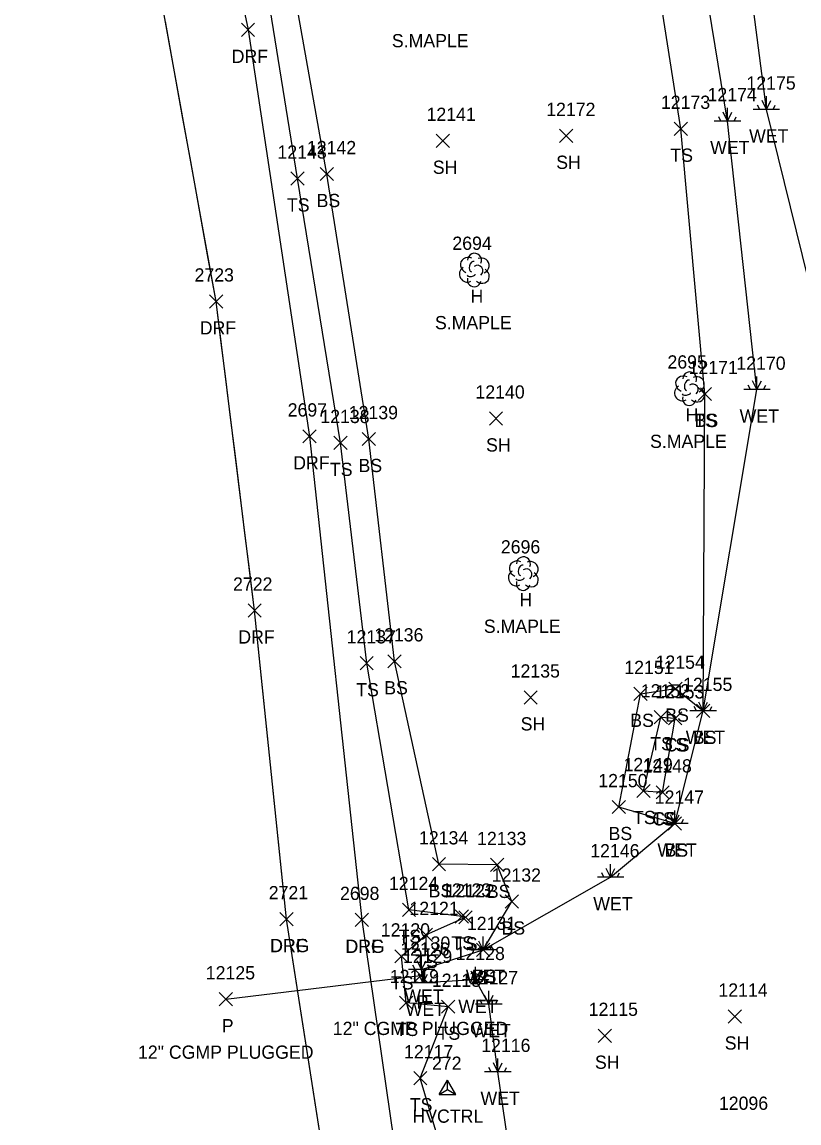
# Model space of a CAD drawing. Extents: x 1439173 to 1457902, y 641926 to 659889.
# Drawn here: x 1447660.8 to 1447778.2, y 649259.1 to 649425.5 of the extents above; entities that cross this region are included whole.
import ezdxf

# ---------------------------------------------------------------- set-up
doc = ezdxf.new("R2010")
doc.units = 0
for name, color, linetype in [('C_A', 7, 'Continuous'), ('C_I', 7, 'Continuous'), ('CPSM', 7, 'Continuous'), ('D_A', 7, 'Continuous'), ('D_C', 7, 'Continuous'), ('D_I', 7, 'Continuous'), ('D_TIC', 7, 'Continuous'), ('DCP', 7, 'Continuous'), ('L_A', 7, 'Continuous'), ('L_C', 7, 'Continuous'), ('L_I', 7, 'Continuous'), ('L_TIC', 7, 'Continuous'), ('LELB', 7, 'Continuous'), ('LSOGP', 7, 'Continuous'), ('LTD', 7, 'Continuous'), ('LWET', 7, 'Continuous'), ('R_A', 7, 'Continuous'), ('R_I', 7, 'Continuous'), ('R_TIC', 7, 'Continuous'), ('RDF', 7, 'Continuous'), ('RDG', 7, 'Continuous')]:
    doc.layers.add(name, color=color, linetype=linetype)

msp = doc.modelspace()

# ---------------------------------------------------------------- linework, layer by layer
at = {"layer": 'CPSM'}
for p, q in [((1447723.88, 649263.4), (1447725.13, 649265.57)), ((1447726.38, 649263.4), (1447725.13, 649265.57)), ((1447725.13, 649264.12), (1447725.13, 649265.57)), ((1447723.88, 649263.4), (1447725.13, 649264.12)), ((1447723.88, 649263.4), (1447726.38, 649263.4)), ((1447725.13, 649264.12), (1447725.13, 649264.12)), ((1447725.13, 649264.12), (1447726.38, 649263.4))]:
    msp.add_line(p, q, dxfattribs=at)
at = {"layer": 'D_TIC'}
for points in [[(1447720.06, 649280.38), (1447722.06, 649282.38)], [(1447722.06, 649280.38), (1447720.06, 649282.38)], [(1447690.63, 649276.79), (1447692.63, 649278.79)], [(1447692.63, 649276.79), (1447690.63, 649278.79)]]:
    msp.add_lwpolyline(points, dxfattribs=at)
at = {"layer": 'DCP'}
msp.add_lwpolyline([(1447691.63, 649277.79), (1447721.06, 649281.38)], dxfattribs=at)
at = {"layer": 'L_TIC'}
for points in [[(1447759.38, 649408.37), (1447761.38, 649410.37)], [(1447761.38, 649408.37), (1447759.38, 649410.37)], [(1447723.41, 649406.55), (1447725.41, 649408.55)], [(1447725.41, 649406.55), (1447723.41, 649408.55)], [(1447742.06, 649407.3), (1447744.06, 649409.3)], [(1447744.06, 649407.3), (1447742.06, 649409.3)], [(1447701.45, 649400.85), (1447703.45, 649402.85)], [(1447703.45, 649400.85), (1447701.45, 649402.85)], [(1447705.9, 649401.52), (1447707.9, 649403.52)], [(1447707.9, 649401.52), (1447705.9, 649403.52)], [(1447763, 649368.28), (1447765, 649370.28)], [(1447765, 649368.28), (1447763, 649370.28)], [(1447763, 649368.28), (1447765, 649370.28)], [(1447765, 649368.28), (1447763, 649370.28)], [(1447731.45, 649364.58), (1447733.45, 649366.58)], [(1447733.45, 649364.58), (1447731.45, 649366.58)], [(1447707.94, 649360.88), (1447709.94, 649362.88)], [(1447709.94, 649360.88), (1447707.94, 649362.88)], [(1447712.23, 649361.47), (1447714.23, 649363.47)], [(1447714.23, 649361.47), (1447712.23, 649363.47)], [(1447711.91, 649327.57), (1447713.91, 649329.57)], [(1447713.91, 649327.57), (1447711.91, 649329.57)], [(1447716.11, 649327.87), (1447718.11, 649329.87)], [(1447718.11, 649327.87), (1447716.11, 649329.87)], [(1447753.29, 649322.95), (1447755.29, 649324.95)], [(1447755.29, 649322.95), (1447753.29, 649324.95)], [(1447758.58, 649323.74), (1447760.58, 649325.74)], [(1447760.58, 649323.74), (1447758.58, 649325.74)], [(1447736.68, 649322.41), (1447738.68, 649324.41)], [(1447738.68, 649322.41), (1447736.68, 649324.41)], [(1447756.34, 649319.41), (1447758.34, 649321.41)], [(1447758.34, 649319.41), (1447756.34, 649321.41)], [(1447758.51, 649319.25), (1447760.51, 649321.25)], [(1447760.51, 649319.25), (1447758.51, 649321.25)], [(1447758.51, 649319.25), (1447760.51, 649321.25)], [(1447760.51, 649319.25), (1447758.51, 649321.25)], [(1447762.74, 649320.38), (1447764.74, 649322.38)], [(1447764.74, 649320.38), (1447762.74, 649322.38)], [(1447753.74, 649308.26), (1447755.74, 649310.26)], [(1447755.74, 649308.26), (1447753.74, 649310.26)], [(1447756.62, 649308.06), (1447758.62, 649310.06)], [(1447758.62, 649308.06), (1447756.62, 649310.06)], [(1447756.62, 649308.06), (1447758.62, 649310.06)], [(1447758.62, 649308.06), (1447756.62, 649310.06)], [(1447750.01, 649305.84), (1447752.01, 649307.84)], [(1447752.01, 649305.84), (1447750.01, 649307.84)], [(1447758.46, 649303.34), (1447760.46, 649305.34)], [(1447760.46, 649303.34), (1447758.46, 649305.34)], [(1447722.83, 649297.19), (1447724.83, 649299.19)], [(1447724.83, 649297.19), (1447722.83, 649299.19)], [(1447731.62, 649297.09), (1447733.62, 649299.09)], [(1447733.62, 649297.09), (1447731.62, 649299.09)], [(1447733.83, 649291.56), (1447735.83, 649293.56)], [(1447735.83, 649291.56), (1447733.83, 649293.56)], [(1447718.3, 649290.3), (1447720.3, 649292.3)], [(1447720.3, 649290.3), (1447718.3, 649292.3)], [(1447726.3, 649289.3), (1447728.3, 649291.3)], [(1447728.3, 649289.3), (1447726.3, 649291.3)], [(1447726.83, 649289.17), (1447728.83, 649291.17)], [(1447728.83, 649289.17), (1447726.83, 649291.17)], [(1447720.83, 649286.52), (1447722.83, 649288.52)], [(1447722.83, 649286.52), (1447720.83, 649288.52)], [(1447729.5, 649284.26), (1447731.5, 649286.26)], [(1447731.5, 649284.26), (1447729.5, 649286.26)], [(1447717.15, 649283.27), (1447719.15, 649285.27)], [(1447719.15, 649283.27), (1447717.15, 649285.27)], [(1447717.87, 649276.23), (1447719.87, 649278.23)], [(1447719.87, 649276.23), (1447717.87, 649278.23)], [(1447724.21, 649275.66), (1447726.21, 649277.66)], [(1447726.21, 649275.66), (1447724.21, 649277.66)], [(1447767.51, 649274.18), (1447769.51, 649276.18)], [(1447769.51, 649274.18), (1447767.51, 649276.18)], [(1447747.9, 649271.27), (1447749.9, 649273.27)], [(1447749.9, 649271.27), (1447747.9, 649273.27)], [(1447720.01, 649264.85), (1447722.01, 649266.85)], [(1447722.01, 649264.85), (1447720.01, 649266.85)]]:
    msp.add_lwpolyline(points, dxfattribs=at)
at = {"layer": 'LELB'}
for points in [[(1447730.5, 649285.26), (1447734.83, 649292.56), (1447732.62, 649298.09), (1447723.83, 649298.19), (1447717.11, 649328.87), (1447713.23, 649362.47), (1447706.9, 649402.52), (1447699.13, 649446.16), (1447692.12, 649474.4), (1447684.85, 649511.88), (1447670.51, 649556.94), (1447655.97, 649598.42), (1447637.8, 649644.95), (1447622.4, 649687.86), (1447608.89, 649729.6), (1447593.67, 649770.44), (1447575.46, 649815.79), (1447562.86, 649848.4), (1447554.19, 649874.88), (1447552.63, 649884.49), (1447542.97, 649910.93), (1447521.07, 649931.1), (1447514.36, 649939.79), (1447497.71, 649950.73)], [(1447764, 649369.28), (1447760.38, 649409.37), (1447753.13, 649455.65), (1447749.26, 649484.81), (1447737.35, 649525.9), (1447721.18, 649571.87), (1447706.07, 649617.1), (1447690.78, 649660.87), (1447672.63, 649702.24), (1447658.26, 649744.21), (1447643.8, 649785.94), (1447625.56, 649824.58), (1447613.99, 649864.17), (1447604.48, 649892.41)], [(1447738.05, 649202.09), (1447731.66, 649230), (1447721.01, 649265.85), (1447725.21, 649276.66), (1447718.87, 649277.23), (1447718.15, 649284.27), (1447721.83, 649287.52), (1447727.83, 649290.17), (1447727.3, 649290.3), (1447719.3, 649291.3), (1447712.91, 649328.57), (1447708.94, 649361.88), (1447702.45, 649401.85), (1447695.48, 649445.38), (1447687.93, 649473.09), (1447680.97, 649510.47), (1447670.51, 649556.94), (1447659.07, 649599.79), (1447642.92, 649646.28), (1447625.98, 649688.9), (1447611.3, 649732.41)], [(1447759.46, 649304.34), (1447751.01, 649306.84), (1447754.29, 649323.95), (1447759.58, 649324.74), (1447763.74, 649321.38), (1447764, 649369.28)], [(1447757.62, 649309.06), (1447754.74, 649309.26), (1447757.34, 649320.41), (1447759.51, 649320.25)], [(1447757.62, 649309.06), (1447759.51, 649320.25)]]:
    msp.add_lwpolyline(points, dxfattribs=at)
at = {"layer": 'LSOGP'}
msp.add_lwpolyline([(1447706.61, 649252.47), (1447705.16, 649261.83), (1447703.71, 649271.18), (1447702.25, 649280.54), (1447700.8, 649289.9), (1447700.2, 649295.73), (1447699.59, 649301.56), (1447698.99, 649307.39), (1447698.39, 649313.22), (1447697.78, 649319.05), (1447697.18, 649324.88), (1447696.58, 649330.71), (1447695.97, 649336.55), (1447695.25, 649342.39), (1447694.52, 649348.23), (1447693.79, 649354.06), (1447693.07, 649359.9), (1447692.34, 649365.74), (1447691.61, 649371.58), (1447690.88, 649377.42), (1447690.16, 649383.26), (1447688.88, 649390.32), (1447687.6, 649397.37), (1447686.32, 649404.42), (1447685.05, 649411.48), (1447683.77, 649418.53), (1447682.49, 649425.59)], dxfattribs=at)
at = {"layer": 'LTD'}
for p, q in [((1447729.15, 649388.06), (1447729.15, 649388.06)), ((1447729.15, 649388.06), (1447729.15, 649388.06)), ((1447761.66, 649370.12), (1447761.66, 649370.12)), ((1447761.66, 649370.12), (1447761.66, 649370.12)), ((1447736.55, 649342.17), (1447736.55, 649342.17)), ((1447736.55, 649342.17), (1447736.55, 649342.17))]:
    msp.add_line(p, q, dxfattribs=at)
for centre in [(1447729.2, 649389.5), (1447761.71, 649371.56), (1447736.59, 649343.61)]:
    msp.add_arc(centre, 1.05, 335.5272, 180.9563, dxfattribs=at)
for centre, major_axis, ratio, start_param, end_param in [((1447728.36, 649388.73), (1.21, -0.51), 0.895232, 1.570796, 4.712389), ((1447728.94, 649388.52), (-0.208, -0.792), 0.645439, 3.141593, 6.283185), ((1447730.19, 649388.65), (-1.14, -0.48), 0.949671, 1.570796, 4.712389), ((1447728.07, 649387.36), (0.58, -1.04), 0.959034, 3.141593, 6.283185), ((1447729.65, 649387.9), (-0.5, 0.667), 0.989748, 3.141593, 6.283185), ((1447730.15, 649387.23), (-1.09, 0.79), 0.841452, 1.570796, 4.712389), ((1447729.15, 649386.56), (0.26, 1.06), 0.942809, 1.570796, 4.712389), ((1447728.69, 649387.31), (-0.625, -0.083), 0.423636, 0, 3.141593), ((1447760.87, 649370.79), (1.21, -0.51), 0.895232, 1.570796, 4.712389), ((1447761.45, 649370.58), (-0.208, -0.792), 0.645439, 3.141593, 6.283185), ((1447762.7, 649370.7), (-1.14, -0.48), 0.949671, 1.570796, 4.712389), ((1447760.58, 649369.41), (0.58, -1.04), 0.959034, 3.141593, 6.283185), ((1447761.2, 649369.37), (-0.625, -0.083), 0.423636, 0, 3.141593), ((1447762.16, 649369.95), (-0.5, 0.667), 0.989748, 3.141593, 6.283185), ((1447762.66, 649369.29), (-1.09, 0.79), 0.841452, 1.570796, 4.712389), ((1447761.66, 649368.62), (0.26, 1.06), 0.942809, 1.570796, 4.712389), ((1447735.75, 649342.84), (1.21, -0.51), 0.895232, 1.570796, 4.712389), ((1447736.34, 649342.63), (-0.208, -0.792), 0.645439, 3.141593, 6.283185), ((1447737.05, 649342.01), (-0.5, 0.667), 0.989748, 3.141593, 6.283185), ((1447737.59, 649342.76), (-1.14, -0.48), 0.949671, 1.570796, 4.712389), ((1447735.46, 649341.47), (0.58, -1.04), 0.959034, 3.141593, 6.283185), ((1447736.09, 649341.42), (-0.625, -0.083), 0.423636, 0, 3.141593), ((1447737.55, 649341.34), (-1.09, 0.79), 0.841452, 1.570796, 4.712389), ((1447736.55, 649340.67), (0.26, 1.06), 0.942809, 1.570796, 4.712389)]:
    msp.add_ellipse(centre, major_axis=major_axis, ratio=ratio, start_param=start_param, end_param=end_param, dxfattribs=at)
at = {"layer": 'LWET'}
for p, q in [((1447772.3, 649412.28), (1447771.97, 649412.95)), ((1447773.3, 649412.28), (1447772.64, 649413.62)), ((1447773.3, 649412.28), (1447773.3, 649414.28)), ((1447773.3, 649412.28), (1447773.97, 649413.62)), ((1447774.3, 649412.28), (1447774.64, 649412.95)), ((1447766.42, 649410.53), (1447766.09, 649411.19)), ((1447767.42, 649410.53), (1447766.75, 649411.86)), ((1447767.42, 649410.53), (1447767.42, 649412.53)), ((1447767.42, 649410.53), (1447768.09, 649411.86)), ((1447768.42, 649410.53), (1447768.75, 649411.19)), ((1447775.3, 649412.28), (1447771.3, 649412.28)), ((1447769.42, 649410.53), (1447765.42, 649410.53)), ((1447771.87, 649369.93), (1447771.2, 649371.27)), ((1447771.87, 649369.93), (1447771.87, 649371.93)), ((1447771.87, 649369.93), (1447772.54, 649371.27)), ((1447773.87, 649369.93), (1447769.87, 649369.93)), ((1447770.87, 649369.93), (1447770.54, 649370.6)), ((1447772.87, 649369.93), (1447773.2, 649370.6)), ((1447763.74, 649321.38), (1447763.74, 649323.38)), ((1447765.74, 649321.38), (1447761.74, 649321.38)), ((1447762.74, 649321.38), (1447762.4, 649322.04)), ((1447763.74, 649321.38), (1447763.07, 649322.71)), ((1447763.74, 649321.38), (1447764.4, 649322.71)), ((1447764.74, 649321.38), (1447765.07, 649322.04)), ((1447759.46, 649304.34), (1447759.46, 649306.34)), ((1447758.46, 649304.34), (1447758.12, 649305.01)), ((1447759.46, 649304.34), (1447758.79, 649305.68)), ((1447759.46, 649304.34), (1447760.12, 649305.68)), ((1447760.46, 649304.34), (1447760.79, 649305.01)), ((1447761.46, 649304.34), (1447757.46, 649304.34)), ((1447749.76, 649296.23), (1447749.76, 649298.23)), ((1447751.76, 649296.23), (1447747.76, 649296.23)), ((1447748.76, 649296.23), (1447748.42, 649296.9)), ((1447749.76, 649296.23), (1447749.09, 649297.56)), ((1447749.76, 649296.23), (1447750.42, 649297.56)), ((1447750.76, 649296.23), (1447751.09, 649296.9)), ((1447730.5, 649285.26), (1447729.84, 649286.59)), ((1447730.5, 649285.26), (1447730.5, 649287.26)), ((1447730.5, 649285.26), (1447731.17, 649286.59)), ((1447732.5, 649285.26), (1447728.5, 649285.26)), ((1447729.5, 649285.26), (1447729.17, 649285.92)), ((1447731.5, 649285.26), (1447731.84, 649285.92)), ((1447720.21, 649282.28), (1447719.87, 649282.94)), ((1447721.21, 649282.28), (1447720.54, 649283.61)), ((1447721.21, 649282.28), (1447721.21, 649284.28)), ((1447721.21, 649282.28), (1447721.87, 649283.61)), ((1447722.21, 649282.28), (1447722.54, 649282.94)), ((1447723.21, 649282.28), (1447719.21, 649282.28)), ((1447721.42, 649280.27), (1447720.75, 649281.6)), ((1447721.42, 649280.27), (1447721.42, 649282.27)), ((1447721.42, 649280.27), (1447722.08, 649281.6)), ((1447728.37, 649280.71), (1447728.04, 649281.37)), ((1447729.37, 649280.71), (1447728.7, 649282.04)), ((1447729.37, 649280.71), (1447729.37, 649282.71)), ((1447729.37, 649280.71), (1447730.04, 649282.04)), ((1447730.37, 649280.71), (1447730.7, 649281.37)), ((1447723.42, 649280.27), (1447719.42, 649280.27)), ((1447720.42, 649280.27), (1447720.08, 649280.93)), ((1447722.42, 649280.27), (1447722.75, 649280.93)), ((1447731.37, 649280.71), (1447727.37, 649280.71)), ((1447731.36, 649277.05), (1447730.7, 649278.39)), ((1447731.36, 649277.05), (1447731.36, 649279.05)), ((1447731.36, 649277.05), (1447732.03, 649278.39)), ((1447733.36, 649277.05), (1447729.36, 649277.05)), ((1447730.36, 649277.05), (1447730.03, 649277.72)), ((1447732.36, 649277.05), (1447732.7, 649277.72)), ((1447732.72, 649266.82), (1447732.05, 649268.16)), ((1447732.72, 649266.82), (1447732.72, 649268.82)), ((1447732.72, 649266.82), (1447733.38, 649268.16)), ((1447734.72, 649266.82), (1447730.72, 649266.82)), ((1447731.72, 649266.82), (1447731.38, 649267.49)), ((1447733.72, 649266.82), (1447734.05, 649267.49))]:
    msp.add_line(p, q, dxfattribs=at)
for points in [[(1447738.11, 649229.77), (1447758.46, 649234.97), (1447786.19, 649233.63), (1447793.13, 649251.73), (1447790.69, 649275.03), (1447781.7, 649322.13), (1447783.3, 649371.82), (1447773.3, 649412.28), (1447767.38, 649458.17), (1447757.64, 649484.69), (1447747.87, 649528.29), (1447733.18, 649574.64), (1447718.38, 649619.83), (1447701.12, 649663.52), (1447690.28, 649705.63), (1447669.79, 649746.65)], [(1447738.11, 649229.77), (1447732.72, 649266.82), (1447731.36, 649277.05), (1447729.37, 649280.71), (1447721.42, 649280.27), (1447721.21, 649282.28), (1447730.5, 649285.26), (1447749.76, 649296.23), (1447759.46, 649304.34), (1447763.74, 649321.38), (1447771.87, 649369.93), (1447767.42, 649410.53), (1447759.91, 649456.43), (1447752.28, 649484.88), (1447743.61, 649527.33), (1447726.09, 649572.99), (1447712.38, 649618.78), (1447693.4, 649661.9), (1447680.05, 649704.03), (1447662.17, 649744.69)]]:
    msp.add_lwpolyline(points, dxfattribs=at)
at = {"layer": 'R_TIC'}
for points in [[(1447693.98, 649423.31), (1447695.98, 649425.31)], [(1447695.98, 649423.31), (1447693.98, 649425.31)], [(1447689.16, 649382.27), (1447691.16, 649384.27)], [(1447691.16, 649382.27), (1447689.16, 649384.27)], [(1447703.27, 649361.87), (1447705.27, 649363.87)], [(1447705.27, 649361.87), (1447703.27, 649363.87)], [(1447694.98, 649335.55), (1447696.98, 649337.55)], [(1447696.98, 649335.55), (1447694.98, 649337.55)], [(1447699.8, 649288.9), (1447701.8, 649290.9)], [(1447701.8, 649288.9), (1447699.8, 649290.9)], [(1447699.8, 649288.9), (1447701.8, 649290.9)], [(1447701.8, 649288.9), (1447699.8, 649290.9)], [(1447711.19, 649288.79), (1447713.19, 649290.79)], [(1447713.19, 649288.79), (1447711.19, 649290.79)], [(1447711.19, 649288.79), (1447713.19, 649290.79)], [(1447713.19, 649288.79), (1447711.19, 649290.79)]]:
    msp.add_lwpolyline(points, dxfattribs=at)
at = {"layer": 'RDF'}
for points in [[(1447700.8, 649289.9), (1447695.98, 649336.55), (1447690.16, 649383.27), (1447679.94, 649439.69), (1447669.4, 649488.25), (1447635.81, 649599.13)], [(1447664.11, 649568.96), (1447680.91, 649490.74), (1447694.98, 649424.31), (1447704.27, 649362.87), (1447712.19, 649289.79)]]:
    msp.add_lwpolyline(points, dxfattribs=at)
at = {"layer": 'RDG'}
for points in [[(1447824.52, 649092.42), (1447799.02, 649100.47), (1447772.08, 649108.5), (1447750.79, 649119.02), (1447735.77, 649132.31), (1447724.83, 649154.28), (1447715.64, 649195.65), (1447706.61, 649252.47), (1447700.8, 649289.9)], [(1447712.19, 649289.79), (1447717.6, 649252.13), (1447724.48, 649206.7), (1447729.82, 649176.23), (1447737.91, 649153.41), (1447750.62, 649135.04), (1447776.19, 649117.91), (1447814.57, 649109.93), (1447832.49, 649116.93), (1447846.82, 649129.16), (1447853.78, 649142.38)]]:
    msp.add_lwpolyline(points, dxfattribs=at)

# ---------------------------------------------------------------- texts
at = {"layer": 'C_A'}
msp.add_text('HVCTRL', height=2, dxfattribs=at).set_placement((1447719.82, 649259.12))
at = {"layer": 'C_I'}
msp.add_text('272', height=2, dxfattribs=at).set_placement((1447722.77, 649267.12))
at = {"layer": 'D_A'}
for p in [(1447720.44, 649276.38), (1447691.01, 649272.79)]:
    msp.add_text('P', height=2, dxfattribs=at).set_placement(p)
at = {"layer": 'D_C'}
for p in [(1447707.79, 649272.38), (1447678.36, 649268.79)]:
    msp.add_text('12" CGMP PLUGGED', height=2, dxfattribs=at).set_placement(p)
at = {"layer": 'D_I'}
for s, p in [('12126', (1447717.98, 649284.38)), ('12125', (1447688.6, 649280.79))]:
    msp.add_text(s, height=2, dxfattribs=at).set_placement(p)
at = {"layer": 'L_A'}
for s, p in [('WET', (1447770.68, 649407.28)), ('TS', (1447758.79, 649404.37)), ('WET', (1447764.8, 649405.53)), ('SH', (1447722.9, 649402.55)), ('SH', (1447741.54, 649403.3)), ('BS', (1447705.34, 649397.52)), ('TS', (1447700.86, 649396.85)), ('H', (1447728.59, 649383.06)), ('H', (1447761.09, 649365.12)), ('TS', (1447762.41, 649364.28)), ('BS', (1447762.44, 649364.28)), ('WET', (1447769.25, 649364.93)), ('SH', (1447730.94, 649360.58)), ('BS', (1447711.67, 649357.47)), ('TS', (1447707.35, 649356.88)), ('H', (1447735.98, 649337.17)), ('TS', (1447711.32, 649323.57)), ('BS', (1447715.56, 649323.87)), ('BS', (1447758.02, 649319.74)), ('SH', (1447736.17, 649318.41)), ('BS', (1447752.73, 649318.95)), ('WET', (1447761.11, 649316.38)), ('BS', (1447762.18, 649316.38)), ('TS', (1447755.75, 649315.41)), ('TS', (1447757.92, 649315.25)), ('CS', (1447757.95, 649315.25)), ('TS', (1447753.15, 649304.26)), ('TS', (1447756.03, 649304.06)), ('CS', (1447756.06, 649304.06)), ('BS', (1447749.45, 649301.84)), ('WET', (1447756.83, 649299.34)), ('BS', (1447757.9, 649299.34)), ('BS', (1447722.27, 649293.19)), ('BS', (1447731.06, 649293.09)), ('WET', (1447747.14, 649291.23)), ('BS', (1447733.27, 649287.56)), ('TS', (1447717.71, 649286.3)), ('TS', (1447725.71, 649285.3)), ('TS', (1447726.24, 649285.17)), ('TS', (1447720.24, 649282.52)), ('TS', (1447716.56, 649279.27)), ('WET', (1447727.88, 649280.26)), ('BS', (1447728.94, 649280.26)), ('WET', (1447718.59, 649277.28)), ('WET', (1447718.8, 649275.27)), ('WET', (1447726.75, 649275.71)), ('TS', (1447717.28, 649272.23)), ('TS', (1447723.62, 649271.66)), ('WET', (1447728.74, 649272.05)), ('SH', (1447767, 649270.18)), ('SH', (1447747.39, 649267.27)), ('TS', (1447719.42, 649260.85)), ('WET', (1447730.1, 649261.82))]:
    msp.add_text(s, height=2, dxfattribs=at).set_placement(p)
at = {"layer": 'L_C'}
for p in [(1447716.71, 649421.68), (1447723.22, 649379.06), (1447755.72, 649361.12), (1447730.61, 649333.17)]:
    msp.add_text('S.MAPLE', height=2, dxfattribs=at).set_placement(p)
at = {"layer": 'L_I'}
for s, p in [('12175', (1447770.28, 649415.28)), ('12173', (1447757.36, 649412.37)), ('12174', (1447764.4, 649413.53)), ('12172', (1447740.03, 649411.3)), ('12141', (1447721.95, 649410.55)), ('12143', (1447699.43, 649404.85)), ('12142', (1447703.88, 649405.52)), ('2694', (1447725.85, 649391.06)), ('2695', (1447758.35, 649373.12)), ('12170', (1447768.76, 649372.93)), ('12171', (1447761.54, 649372.28)), ('12171', (1447761.54, 649372.28)), ('12140', (1447729.34, 649368.58)), ('12138', (1447705.91, 649364.88)), ('12139', (1447710.2, 649365.47)), ('2696', (1447733.18, 649345.17)), ('12137', (1447709.89, 649331.57)), ('12136', (1447714.04, 649331.87)), ('12154', (1447756.55, 649327.74)), ('12135', (1447734.66, 649326.41)), ('12151', (1447751.83, 649326.95)), ('12155', (1447760.71, 649324.38)), ('12155', (1447760.71, 649324.38)), ('12152', (1447754.32, 649323.41)), ('12153', (1447756.49, 649323.25)), ('12153', (1447756.49, 649323.25)), ('12149', (1447751.71, 649312.26)), ('12148', (1447754.59, 649312.06)), ('12148', (1447754.59, 649312.06)), ('12150', (1447747.9, 649309.84)), ('12147', (1447756.43, 649307.34)), ('12147', (1447756.43, 649307.34)), ('12134', (1447720.81, 649301.19)), ('12133', (1447729.59, 649301.09)), ('12146', (1447746.68, 649299.23)), ('12124', (1447716.27, 649294.3)), ('12132', (1447731.8, 649295.56)), ('12123', (1447724.28, 649293.3)), ('12122', (1447724.81, 649293.17)), ('12121', (1447719.37, 649290.52)), ('12131', (1447728.05, 649288.26)), ('12131', (1447728.05, 649288.26)), ('12120', (1447715.04, 649287.27)), ('12130', (1447718.1, 649285.28)), ('12129', (1447718.39, 649283.27)), ('12128', (1447726.35, 649283.71)), ('12119', (1447716.4, 649280.23)), ('12118', (1447722.75, 649279.66)), ('12127', (1447728.34, 649280.05)), ('12114', (1447766.05, 649278.18)), ('12115', (1447746.45, 649275.27)), ('12116', (1447730.21, 649269.82)), ('12117', (1447718.55, 649268.85)), ('12096', (1447766.12, 649261.07))]:
    msp.add_text(s, height=2, dxfattribs=at).set_placement(p)
at = {"layer": 'R_A'}
for s, p in [('DRF', (1447692.51, 649419.31)), ('DRF', (1447687.69, 649378.27)), ('DRF', (1447701.81, 649357.87)), ('DRF', (1447693.51, 649331.55)), ('DRG', (1447698.29, 649284.9)), ('DRF', (1447698.34, 649284.9)), ('DRG', (1447709.68, 649284.79)), ('DRF', (1447709.72, 649284.79))]:
    msp.add_text(s, height=2, dxfattribs=at).set_placement(p)
at = {"layer": 'R_I'}
for s, p in [('2723', (1447686.9, 649386.27)), ('2697', (1447700.97, 649365.87)), ('2722', (1447692.72, 649339.55)), ('2721', (1447698.11, 649292.9)), ('2721', (1447698.11, 649292.9)), ('2698', (1447708.88, 649292.79)), ('2698', (1447708.88, 649292.79))]:
    msp.add_text(s, height=2, dxfattribs=at).set_placement(p)

doc.saveas('drawing.dxf')
